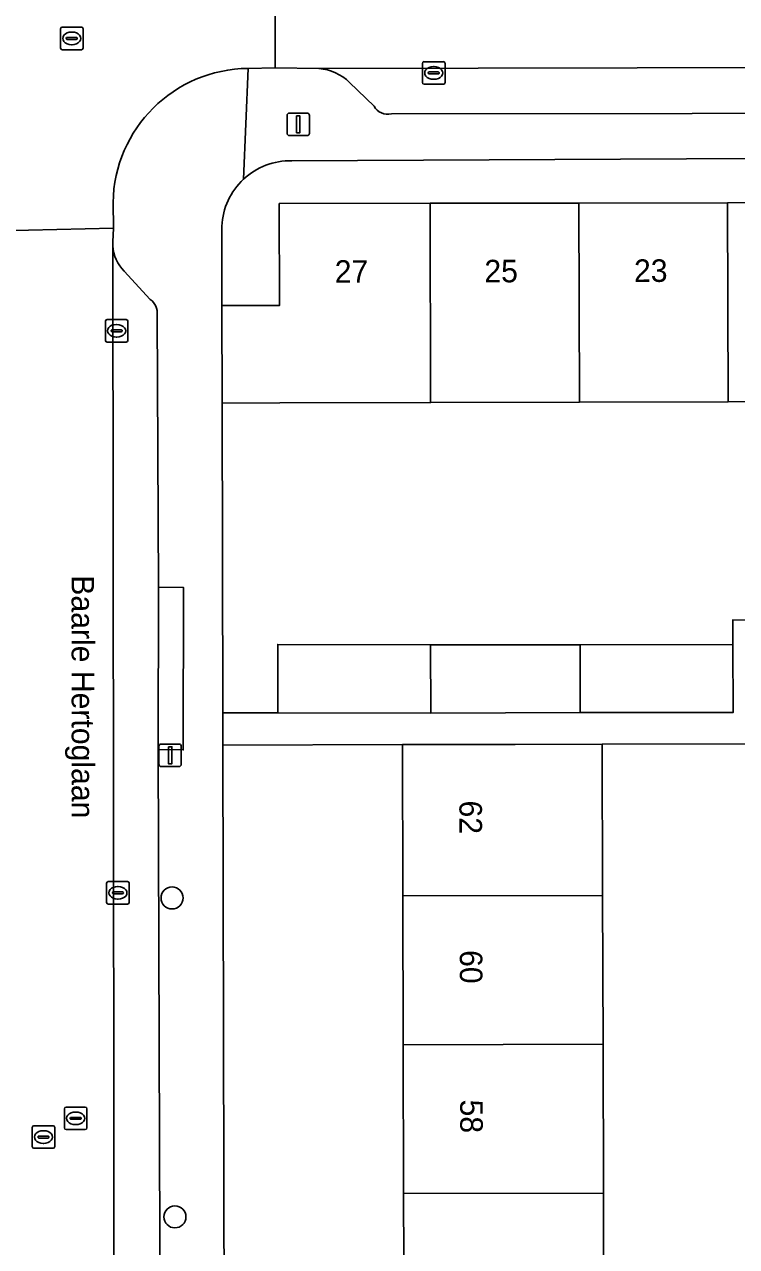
# Model space of a CAD drawing. Extents: x 160732 to 162107, y 387428 to 388479.
# Drawn here: x 161157.5 to 161189.1, y 388000.6 to 388054.8 of the extents above; entities that cross this region are included whole.
import ezdxf

# ---------------------------------------------------------------- set-up
doc = ezdxf.new("R2010")
doc.units = 0
for name, color, linetype in [('IMGEO_Boom', 7, 'Continuous'), ('IMGEO_Erf', 7, 'Continuous'), ('IMGEO_Kolk', 7, 'Continuous'), ('IMGEO_Lichtmast', 7, 'Continuous'), ('IMGEO_Openbare_ruimte_label', 7, 'Continuous'), ('IMGEO_Pand', 7, 'Continuous'), ('IMGEO_Pand_nummerreeks', 7, 'Continuous'), ('IMGEO_Parkeervlak_open', 7, 'Continuous'), ('IMGEO_Rijbaan_lokaal_open', 7, 'Continuous'), ('IMGEO_Rioolput', 7, 'Continuous'), ('IMGEO_Voetpad_open', 7, 'Continuous')]:
    doc.layers.add(name, color=color, linetype=linetype)

msp = doc.modelspace()

# ---------------------------------------------------------------- linework, layer by layer
at = {"layer": 'IMGEO_Boom'}
for centre in [(161164.098, 388016.075), (161164.223, 388001.931)]:
    msp.add_circle(centre, 0.489, dxfattribs=at)
at = {"layer": 'IMGEO_Erf'}
for points in [[(161213.161, 388048.984), (161169.409, 388048.766)], [(161166.304, 388045.867), (161166.312, 388042.342), (161168.865, 388042.351), (161168.85, 388046.865), (161175.539, 388046.877), (161182.139, 388046.889), (161188.739, 388046.901), (161195.338, 388046.913), (161201.938, 388046.925), (161208.538, 388046.937), (161215.313, 388046.949)], [(161195.362, 388038.088), (161188.763, 388038.073), (161182.163, 388038.057), (161175.563, 388038.042), (161168.88, 388038.027), (161166.321, 388038.018), (161166.351, 388024.275), (161168.792, 388024.28), (161168.789, 388027.313), (161175.557, 388027.293), (161182.201, 388027.3), (161188.969, 388027.311), (161188.964, 388028.402), (161191.501, 388028.397)], [(161174.375, 388000), (161174.367, 388002.964), (161174.351, 388009.564), (161174.334, 388016.164), (161174.317, 388022.871), (161166.354, 388022.854), (161166.464, 387971.825), (161166.469, 387971.66)]]:
    msp.add_lwpolyline(points, dxfattribs=at)
msp.add_lwpolyline([(161191.149, 388003.008), (161191.138, 388009.608), (161191.127, 388016.208), (161191.117, 388022.903), (161183.178, 388022.893), (161183.195, 388016.187), (161183.212, 388009.587), (161183.228, 388002.987), (161183.236, 388000), (161183.245, 387996.384), (161183.262, 387989.793), (161183.278, 387983.202), (161183.295, 387976.611), (161183.299, 387974.882), (161183.312, 387969.882), (161191.218, 387969.859), (161191.188, 387973.723), (161193.651, 387973.742), (161193.647, 387976.631), (161191.192, 387976.627), (161191.181, 387983.222), (161191.171, 387989.814), (161191.16, 387996.405)], close=True, dxfattribs=at)
for centre, radius, start, end in [((161169.356, 388045.712), 3.054, 89.0079, 133.0528), ((161169.359, 388045.708), 3.059, 133.0452, 177.0237)]:
    msp.add_arc(centre, radius, start, end, dxfattribs=at)
at = {"layer": 'IMGEO_Kolk'}
for p, q in [((161175.203, 388052.23), (161175.203, 388053.082)), ((161175.278, 388053.156), (161176.13, 388053.156)), ((161175.691, 388052.936), (161175.716, 388052.936)), ((161176.204, 388053.082), (161176.204, 388052.23)), ((161175.462, 388052.65), (161175.462, 388052.662)), ((161175.9, 388052.613), (161175.502, 388052.613)), ((161175.505, 388052.699), (161175.903, 388052.699)), ((161175.714, 388052.376), (161175.689, 388052.376)), ((161175.946, 388052.662), (161175.946, 388052.65)), ((161176.13, 388052.156), (161175.278, 388052.156)), ((161161.139, 388040.796), (161161.139, 388041.648)), ((161161.214, 388041.722), (161162.066, 388041.722)), ((161161.627, 388041.502), (161161.652, 388041.502)), ((161162.14, 388041.648), (161162.14, 388040.796)), ((161161.398, 388041.216), (161161.398, 388041.228)), ((161161.836, 388041.179), (161161.438, 388041.179)), ((161161.441, 388041.265), (161161.839, 388041.265)), ((161161.65, 388040.942), (161161.625, 388040.942)), ((161161.882, 388041.228), (161161.882, 388041.216)), ((161162.066, 388040.722), (161161.214, 388040.722)), ((161161.196, 388015.874), (161161.196, 388016.726)), ((161161.271, 388016.8), (161162.123, 388016.8)), ((161161.684, 388016.58), (161161.709, 388016.58)), ((161162.197, 388016.726), (161162.197, 388015.874)), ((161161.455, 388016.294), (161161.455, 388016.306)), ((161161.893, 388016.257), (161161.495, 388016.257)), ((161161.498, 388016.343), (161161.896, 388016.343)), ((161161.707, 388016.02), (161161.682, 388016.02)), ((161161.939, 388016.306), (161161.939, 388016.294)), ((161162.123, 388015.8), (161161.271, 388015.8))]:
    msp.add_line(p, q, dxfattribs=at)
for points in [[(161175.203, 388052.23), (161175.203, 388053.082)], [(161175.278, 388053.156), (161176.13, 388053.156)], [(161176.204, 388053.082), (161176.204, 388052.23)], [(161176.13, 388052.156), (161175.278, 388052.156)], [(161161.139, 388040.796), (161161.139, 388041.648)], [(161161.214, 388041.722), (161162.066, 388041.722)], [(161162.14, 388041.648), (161162.14, 388040.796)], [(161162.066, 388040.722), (161161.214, 388040.722)], [(161161.196, 388015.874), (161161.196, 388016.726)], [(161161.271, 388016.8), (161162.123, 388016.8)], [(161162.197, 388016.726), (161162.197, 388015.874)], [(161162.123, 388015.8), (161161.271, 388015.8)]]:
    msp.add_lwpolyline(points, dxfattribs=at)
for centre, radius, start, end in [((161175.28, 388053.08), 0.0765, 91.552, 178.448), ((161175.28, 388053.08), 0.0765, 91.552, 178.448), ((161176.128, 388053.08), 0.0765, 1.552, 88.448), ((161176.128, 388053.08), 0.0765, 1.552, 88.448), ((161175.502, 388052.659), 0.0403, 85.8775, 175.7526), ((161175.499, 388052.649), 0.0366, 178.938, 274.7102), ((161175.903, 388052.656), 0.043, 264.8664, 352.4533), ((161175.907, 388052.661), 0.0386, 1.7309, 96.639), ((161175.28, 388052.232), 0.0765, 181.552, 268.448), ((161175.28, 388052.232), 0.0765, 181.552, 268.448), ((161176.128, 388052.232), 0.0765, 271.552, 358.448), ((161176.128, 388052.232), 0.0765, 271.552, 358.448), ((161161.216, 388041.646), 0.0765, 91.552, 178.448), ((161161.216, 388041.646), 0.0765, 91.552, 178.448), ((161162.064, 388041.646), 0.0765, 1.552, 88.448), ((161162.064, 388041.646), 0.0765, 1.552, 88.448), ((161161.438, 388041.225), 0.0403, 85.8775, 175.7526), ((161161.435, 388041.215), 0.0366, 178.938, 274.7102), ((161161.839, 388041.222), 0.043, 264.8664, 352.4533), ((161161.843, 388041.227), 0.0386, 1.7309, 96.639), ((161161.216, 388040.798), 0.0765, 181.552, 268.448), ((161161.216, 388040.798), 0.0765, 181.552, 268.448), ((161162.064, 388040.798), 0.0765, 271.552, 358.448), ((161162.064, 388040.798), 0.0765, 271.552, 358.448), ((161161.273, 388016.724), 0.0765, 91.552, 178.448), ((161161.273, 388016.724), 0.0765, 91.552, 178.448), ((161162.121, 388016.724), 0.0765, 1.552, 88.448), ((161162.121, 388016.724), 0.0765, 1.552, 88.448), ((161161.495, 388016.303), 0.0403, 85.8775, 175.7526), ((161161.492, 388016.293), 0.0366, 178.938, 274.7102), ((161161.896, 388016.3), 0.043, 264.8664, 352.4533), ((161161.9, 388016.305), 0.0386, 1.7309, 96.639), ((161161.273, 388015.876), 0.0765, 181.552, 268.448), ((161161.273, 388015.876), 0.0765, 181.552, 268.448), ((161162.121, 388015.876), 0.0765, 271.552, 358.448), ((161162.121, 388015.876), 0.0765, 271.552, 358.448)]:
    msp.add_arc(centre, radius, start, end, dxfattribs=at)
for centre, major_axis, ratio, start_param, end_param in [((161175.69, 388052.656), (-0.387, 0.002), 0.722429, 4.712389, 7.853982), ((161175.715, 388052.656), (-0.39, 0.002), 0.717154, 1.570796, 4.712389), ((161161.626, 388041.222), (-0.387, 0.002), 0.722429, 4.712389, 7.853982), ((161161.651, 388041.222), (-0.39, 0.002), 0.717154, 1.570796, 4.712389), ((161161.683, 388016.3), (-0.387, 0.002), 0.722429, 4.712389, 7.853982), ((161161.708, 388016.3), (-0.39, 0.002), 0.717154, 1.570796, 4.712389)]:
    msp.add_ellipse(centre, major_axis=major_axis, ratio=ratio, start_param=start_param, end_param=end_param, dxfattribs=at)
at = {"layer": 'IMGEO_Lichtmast'}
for p, q in [((161169.2, 388049.976), (161169.2, 388050.776)), ((161169.2, 388050.776), (161169.2, 388049.976)), ((161169.3, 388050.876), (161170.09, 388050.876)), ((161170.09, 388050.876), (161169.3, 388050.876)), ((161170.19, 388050.776), (161170.19, 388049.976)), ((161170.19, 388049.976), (161170.19, 388050.776)), ((161170.09, 388049.876), (161169.3, 388049.876)), ((161169.3, 388049.876), (161170.09, 388049.876)), ((161163.518, 388021.999), (161163.518, 388022.799)), ((161163.518, 388022.799), (161163.518, 388021.999)), ((161163.618, 388022.899), (161164.408, 388022.899)), ((161164.408, 388022.899), (161163.618, 388022.899)), ((161164.508, 388022.799), (161164.508, 388021.999)), ((161164.508, 388021.999), (161164.508, 388022.799)), ((161164.408, 388021.899), (161163.618, 388021.899)), ((161163.618, 388021.899), (161164.408, 388021.899))]:
    msp.add_line(p, q, dxfattribs=at)
for points in [[(161169.62, 388050.751), (161169.77, 388050.751), (161169.77, 388050.001), (161169.62, 388050.001), (161169.62, 388050.751)], [(161163.938, 388022.774), (161164.088, 388022.774), (161164.088, 388022.024), (161163.938, 388022.024), (161163.938, 388022.774)]]:
    msp.add_lwpolyline(points, dxfattribs=at)
for centre, start, end in [((161169.3, 388050.776), 90, 180), ((161169.3, 388050.776), 90, 180), ((161170.09, 388050.776), 0, 90), ((161170.09, 388050.776), 360, 90), ((161169.3, 388049.976), 180, 270), ((161169.3, 388049.976), 180, 270), ((161170.09, 388049.976), 270, 0), ((161170.09, 388049.976), 270, 0), ((161163.618, 388022.799), 90, 180), ((161163.618, 388022.799), 90, 180), ((161164.408, 388022.799), 0, 90), ((161164.408, 388022.799), 360, 90), ((161163.618, 388021.999), 180, 270), ((161163.618, 388021.999), 180, 270), ((161164.408, 388021.999), 270, 0), ((161164.408, 388021.999), 270, 0)]:
    msp.add_arc(centre, 0.1, start, end, dxfattribs=at)
at = {"layer": 'IMGEO_Pand'}
for points in [[(161182.163, 388038.057), (161182.139, 388046.889), (161175.539, 388046.877), (161175.563, 388038.042)], [(161188.763, 388038.073), (161188.739, 388046.901), (161182.139, 388046.889), (161182.163, 388038.057)], [(161195.362, 388038.088), (161195.338, 388046.913), (161188.739, 388046.901), (161188.763, 388038.073)], [(161175.539, 388046.877), (161168.85, 388046.865), (161168.865, 388042.351), (161166.312, 388042.342), (161166.321, 388038.018), (161168.88, 388038.027), (161175.563, 388038.042)], [(161175.557, 388027.293), (161168.789, 388027.313), (161168.792, 388024.28), (161175.57, 388024.271)], [(161182.201, 388027.3), (161175.557, 388027.293), (161175.57, 388024.271), (161182.204, 388024.298)], [(161188.969, 388027.311), (161182.201, 388027.3), (161182.204, 388024.298), (161188.982, 388024.289)], [(161183.195, 388016.187), (161183.178, 388022.893), (161179.317, 388022.883), (161174.317, 388022.871), (161174.334, 388016.164)], [(161183.212, 388009.587), (161183.195, 388016.187), (161174.334, 388016.164), (161174.351, 388009.564)], [(161174.351, 388009.564), (161174.367, 388002.964), (161183.228, 388002.987), (161183.212, 388009.587)], [(161174.367, 388002.964), (161174.375, 388000), (161174.384, 387996.36), (161183.245, 387996.384), (161183.236, 388000), (161183.228, 388002.987)]]:
    msp.add_lwpolyline(points, close=True, dxfattribs=at)
at = {"layer": 'IMGEO_Parkeervlak_open'}
for points in [[(161293.331, 388053.085), (161265.928, 388053.054), (161262.413, 388053.043), (161170.608, 388052.85)], [(161173.827, 388050.837), (161213.836, 388050.887), (161222.055, 388050.928), (161280.986, 388051.09), (161290.368, 388051.014), (161291.09, 388051.406), (161292.241, 388052.535)], [(161171.975, 388052.237), (161173.055, 388051.18)], [(161161.475, 388044.985), (161161.565, 387968.157)], [(161163.133, 388042.606), (161161.978, 388043.863)], [(161163.489, 388029.86), (161163.441, 388041.931)], [(161163.479, 388022.652), (161163.489, 388029.86)], [(161162.002, 387968.854), (161163.307, 387969.717), (161163.55, 387970.033), (161163.652, 387970.452), (161163.479, 388022.652)]]:
    msp.add_lwpolyline(points, dxfattribs=at)
for centre, radius, start, end in [((161170.457, 388050.682), 2.173, 45.6869, 86.0076), ((161173.679, 388051.545), 0.723, 210.3228, 281.766), ((161163.167, 388045.07), 1.694, 182.8679, 225.4262), ((161162.707, 388042.004), 0.738, 354.3502, 54.7039)]:
    msp.add_arc(centre, radius, start, end, dxfattribs=at)
at = {"layer": 'IMGEO_Rijbaan_lokaal_open'}
for points in [[(161167.47, 388052.856), (161168.664, 388052.88), (161168.683, 388057.787)], [(161156.457, 388046.807), (161156.469, 388045.652), (161161.493, 388045.766), (161161.481, 388046.908)]]:
    msp.add_lwpolyline(points, dxfattribs=at)
for points in [[(161262.413, 388053.043), (161262.397, 388058.009), (161168.683, 388057.787), (161168.664, 388052.88), (161170.608, 388052.85)], [(161156.469, 388045.652), (161156.521, 388005.647), (161156.651, 387983.882), (161156.61, 387976.781), (161156.629, 387968.165), (161161.565, 387968.157), (161161.475, 388044.985), (161161.475, 388045.161), (161161.493, 388045.766)]]:
    msp.add_lwpolyline(points, close=True, dxfattribs=at)
msp.add_arc((161167.527, 388046.81), 6.047, 90.5382, 179.0682, dxfattribs=at)
at = {"layer": 'IMGEO_Rioolput'}
for p, q in [((161159.149, 388053.762), (161159.149, 388054.614)), ((161159.224, 388054.688), (161160.076, 388054.688)), ((161159.637, 388054.468), (161159.662, 388054.468)), ((161160.15, 388054.614), (161160.15, 388053.762)), ((161159.408, 388054.182), (161159.408, 388054.194)), ((161159.846, 388054.145), (161159.448, 388054.145)), ((161159.451, 388054.231), (161159.849, 388054.231)), ((161159.892, 388054.194), (161159.892, 388054.182)), ((161160.076, 388053.688), (161159.224, 388053.688)), ((161159.66, 388053.908), (161159.635, 388053.908)), ((161159.396, 388006.8), (161160.248, 388006.8)), ((161159.321, 388005.874), (161159.321, 388006.726)), ((161159.58, 388006.294), (161159.58, 388006.306)), ((161160.018, 388006.257), (161159.62, 388006.257)), ((161159.623, 388006.343), (161160.021, 388006.343)), ((161159.809, 388006.58), (161159.834, 388006.58)), ((161160.064, 388006.306), (161160.064, 388006.294)), ((161160.322, 388006.726), (161160.322, 388005.874)), ((161157.893, 388005.044), (161157.893, 388005.896)), ((161157.968, 388005.97), (161158.82, 388005.97)), ((161158.381, 388005.75), (161158.406, 388005.75)), ((161158.894, 388005.896), (161158.894, 388005.044)), ((161160.248, 388005.8), (161159.396, 388005.8)), ((161159.832, 388006.02), (161159.807, 388006.02)), ((161158.152, 388005.464), (161158.152, 388005.476)), ((161158.59, 388005.427), (161158.192, 388005.427)), ((161158.195, 388005.513), (161158.593, 388005.513)), ((161158.404, 388005.19), (161158.379, 388005.19)), ((161158.636, 388005.476), (161158.636, 388005.464)), ((161158.82, 388004.97), (161157.968, 388004.97))]:
    msp.add_line(p, q, dxfattribs=at)
for points in [[(161159.149, 388053.762), (161159.149, 388054.614)], [(161159.224, 388054.688), (161160.076, 388054.688)], [(161160.15, 388054.614), (161160.15, 388053.762)], [(161160.076, 388053.688), (161159.224, 388053.688)], [(161159.396, 388006.8), (161160.248, 388006.8)], [(161159.321, 388005.874), (161159.321, 388006.726)], [(161160.322, 388006.726), (161160.322, 388005.874)], [(161157.893, 388005.044), (161157.893, 388005.896)], [(161157.968, 388005.97), (161158.82, 388005.97)], [(161158.894, 388005.896), (161158.894, 388005.044)], [(161160.248, 388005.8), (161159.396, 388005.8)], [(161158.82, 388004.97), (161157.968, 388004.97)]]:
    msp.add_lwpolyline(points, dxfattribs=at)
for centre, radius, start, end in [((161159.226, 388054.612), 0.0765, 91.552, 178.448), ((161159.226, 388054.612), 0.0765, 91.552, 178.448), ((161160.074, 388054.612), 0.0765, 1.552, 88.448), ((161160.074, 388054.612), 0.0765, 1.552, 88.448), ((161159.448, 388054.191), 0.0403, 85.8775, 175.7526), ((161159.445, 388054.181), 0.0366, 178.938, 274.7102), ((161159.849, 388054.188), 0.043, 264.8664, 352.4533), ((161159.853, 388054.193), 0.0386, 1.7309, 96.639), ((161159.226, 388053.764), 0.0765, 181.552, 268.448), ((161159.226, 388053.764), 0.0765, 181.552, 268.448), ((161160.074, 388053.764), 0.0765, 271.552, 358.448), ((161160.074, 388053.764), 0.0765, 271.552, 358.448), ((161159.398, 388006.724), 0.0765, 91.552, 178.448), ((161159.398, 388006.724), 0.0765, 91.552, 178.448), ((161160.246, 388006.724), 0.0765, 1.552, 88.448), ((161160.246, 388006.724), 0.0765, 1.552, 88.448), ((161159.62, 388006.303), 0.0403, 85.8775, 175.7526), ((161159.617, 388006.293), 0.0366, 178.938, 274.7102), ((161160.021, 388006.3), 0.043, 264.8664, 352.4533), ((161160.025, 388006.305), 0.0386, 1.7309, 96.639), ((161157.97, 388005.894), 0.0765, 91.552, 178.448), ((161157.97, 388005.894), 0.0765, 91.552, 178.448), ((161158.818, 388005.894), 0.0765, 1.552, 88.448), ((161158.818, 388005.894), 0.0765, 1.552, 88.448), ((161159.398, 388005.876), 0.0765, 181.552, 268.448), ((161159.398, 388005.876), 0.0765, 181.552, 268.448), ((161160.246, 388005.876), 0.0765, 271.552, 358.448), ((161160.246, 388005.876), 0.0765, 271.552, 358.448), ((161158.192, 388005.473), 0.0403, 85.8775, 175.7526), ((161158.189, 388005.463), 0.0366, 178.938, 274.7102), ((161158.593, 388005.47), 0.043, 264.8664, 352.4533), ((161158.597, 388005.475), 0.0386, 1.7309, 96.639), ((161157.97, 388005.046), 0.0765, 181.552, 268.448), ((161157.97, 388005.046), 0.0765, 181.552, 268.448), ((161158.818, 388005.046), 0.0765, 271.552, 358.448), ((161158.818, 388005.046), 0.0765, 271.552, 358.448)]:
    msp.add_arc(centre, radius, start, end, dxfattribs=at)
for centre, major_axis, ratio, start_param, end_param in [((161159.636, 388054.188), (-0.387, 0.002), 0.722429, 4.712389, 7.853982), ((161159.661, 388054.188), (-0.39, 0.002), 0.717154, 1.570796, 4.712389), ((161159.808, 388006.3), (-0.387, 0.002), 0.722429, 4.712389, 7.853982), ((161159.833, 388006.3), (-0.39, 0.002), 0.717154, 1.570796, 4.712389), ((161158.38, 388005.47), (-0.387, 0.002), 0.722429, 4.712389, 7.853982), ((161158.405, 388005.47), (-0.39, 0.002), 0.717154, 1.570796, 4.712389)]:
    msp.add_ellipse(centre, major_axis=major_axis, ratio=ratio, start_param=start_param, end_param=end_param, dxfattribs=at)
at = {"layer": 'IMGEO_Voetpad_open'}
for points in [[(161170.608, 388052.85), (161168.664, 388052.88), (161167.47, 388052.856), (161167.271, 388047.944)], [(161167.271, 388047.944), (161167.47, 388052.856)], [(161292.241, 388052.535), (161291.09, 388051.406), (161290.368, 388051.014), (161280.986, 388051.09), (161222.055, 388050.928), (161222.058, 388049.802), (161213.839, 388049.782), (161213.836, 388050.887), (161173.827, 388050.837)], [(161173.055, 388051.18), (161171.975, 388052.237)], [(161169.409, 388048.766), (161213.161, 388048.984), (161216.511, 388048.935), (161219.668, 388048.943), (161224.221, 388048.959), (161270.677, 388049.09), (161272.075, 388049.094), (161292.47, 388049.151)], [(161161.481, 388046.908), (161161.493, 388045.766), (161161.475, 388045.161), (161161.475, 388044.985)], [(161166.321, 388038.018), (161166.312, 388042.342), (161166.304, 388045.867)], [(161161.978, 388043.863), (161163.133, 388042.606)], [(161163.441, 388041.931), (161163.489, 388029.86), (161164.607, 388029.836), (161164.593, 388022.639), (161163.479, 388022.652), (161163.652, 387970.452), (161163.55, 387970.033), (161163.307, 387969.717), (161162.002, 387968.854)], [(161166.469, 387971.66), (161166.464, 387971.825), (161166.354, 388022.854), (161166.351, 388024.275), (161166.321, 388038.018)], [(161191.501, 388028.397), (161188.964, 388028.402), (161188.969, 388027.311), (161188.982, 388024.289), (161182.204, 388024.298), (161175.57, 388024.271), (161168.792, 388024.28), (161166.351, 388024.275), (161166.354, 388022.854), (161174.317, 388022.871), (161179.317, 388022.883), (161183.178, 388022.893), (161191.117, 388022.903)]]:
    msp.add_lwpolyline(points, dxfattribs=at)
msp.add_lwpolyline([(161163.489, 388029.86), (161163.479, 388022.652), (161164.593, 388022.639), (161164.607, 388029.836)], close=True, dxfattribs=at)
for centre, radius, start, end in [((161167.527, 388046.81), 6.047, 90.5382, 179.0682), ((161170.457, 388050.682), 2.173, 45.6869, 86.0076), ((161173.679, 388051.545), 0.723, 210.3228, 281.766), ((161169.356, 388045.712), 3.054, 89.0079, 133.0528), ((161169.359, 388045.708), 3.059, 133.0452, 177.0237), ((161163.167, 388045.07), 1.694, 182.8679, 225.4262), ((161162.707, 388042.004), 0.738, 354.3502, 54.7039)]:
    msp.add_arc(centre, radius, start, end, dxfattribs=at)

# ---------------------------------------------------------------- texts
at = {"layer": 'IMGEO_Openbare_ruimte_label'}
msp.add_text('Baarle Hertoglaan', height=1, rotation=270.0573, dxfattribs=at).set_placement((161159.639, 388030.379))
at = {"layer": 'IMGEO_Pand_nummerreeks'}
for s, rotation, p in [('27', 0.1604, (161171.314, 388043.35)), ('25', 0.1591, (161177.951, 388043.369)), ('23', 0.1591, (161184.588, 388043.387)), ('62', 270.1452, (161176.843, 388020.392)), ('60', 270.1452, (161176.86, 388013.759)), ('58', 270.1452, (161176.877, 388007.131))]:
    msp.add_text(s, height=1, rotation=rotation, dxfattribs=at).set_placement(p)

doc.saveas('drawing.dxf')
